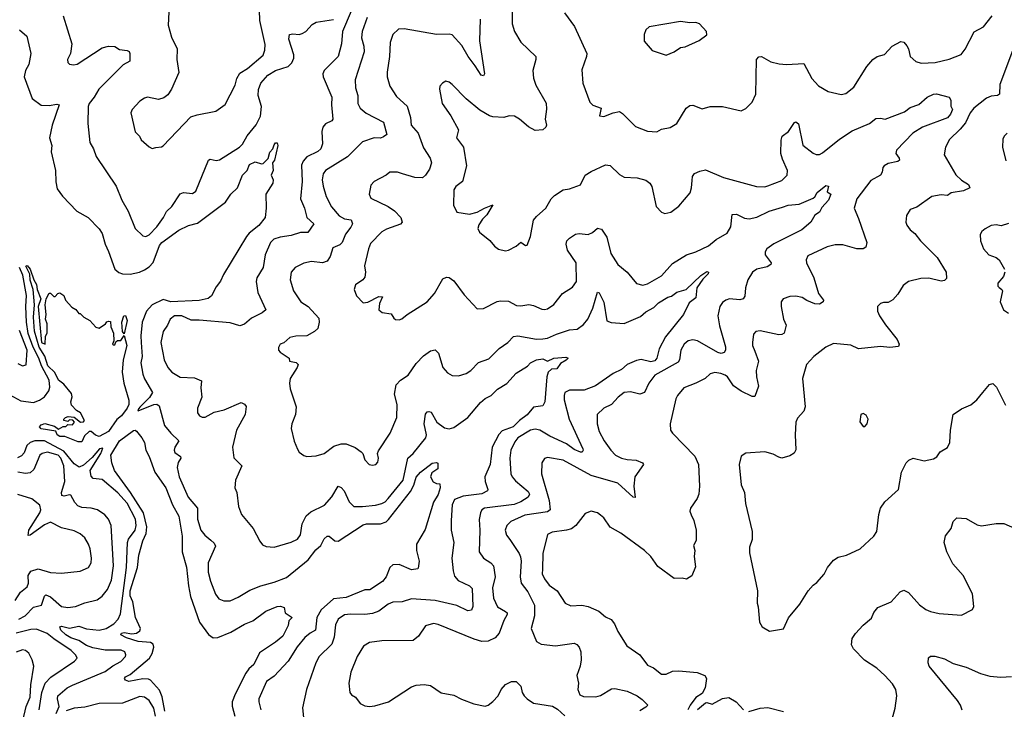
# Model space of a CAD drawing. Extents: x 1443846 to 1577407, y 839182 to 927291.
# Tile 355 of 535: x 1518617 to 1524918, y 893028 to 897441. Entities that reach past the tile are written whole.
import ezdxf

# ---------------------------------------------------------------- set-up
doc = ezdxf.new("R2010")
doc.units = 0

msp = doc.modelspace()

# ---------------------------------------------------------------- linework, layer by layer
at = {"layer": '0CON20XD'}
for points in [[(1519575.6, 897575.6), (1519567.5, 897405), (1519588, 897328), (1519624.5, 897255), (1519621.9, 897185), (1519635, 897103.3), (1519589.2, 896995), (1519565, 896958.8), (1519539.1, 896940.9), (1519505, 896930), (1519435, 896943.8), (1519415, 896938.8), (1519385, 896920), (1519336.7, 896865), (1519328.8, 896845), (1519355, 896722.5), (1519383.3, 896695), (1519395, 896671.2), (1519445, 896626.7), (1519465, 896616.7), (1519488, 896622), (1519525, 896626.2), (1519535, 896633.3), (1519711.3, 896818.7), (1519752.3, 896832.3), (1519872.5, 896855), (1519932.7, 896897.3), (1519995, 897021.2), (1520006.7, 897065), (1520025, 897098), (1520075, 897128.1), (1520175.4, 897214.6), (1520185.7, 897245), (1520187.3, 897282.7), (1520153.2, 897435), (1520150.5, 897565)], [(1518895.8, 897464.2), (1518950, 897285), (1518942.5, 897225), (1518924, 897185), (1518926.1, 897166.1), (1518935, 897156.7), (1518960.8, 897150.8), (1518985, 897156), (1519145, 897261.4), (1519185, 897272), (1519225, 897268), (1519255, 897250), (1519305, 897242.5), (1519316.6, 897236.6), (1519322, 897225), (1519321.2, 897175), (1519278.9, 897151.1), (1519123.5, 896995), (1519094.5, 896945), (1519061.5, 896905), (1519054.6, 896884.6), (1519053.2, 896776.8), (1519065.6, 896655), (1519090, 896615), (1519105.8, 896565), (1519234.4, 896374.4), (1519271.4, 896285), (1519312.2, 896215), (1519357.1, 896105), (1519405, 896058), (1519425, 896052.5), (1519445, 896063.3), (1519494.5, 896115), (1519537.5, 896175), (1519556.7, 896213.3), (1519590.8, 896245), (1519645, 896326), (1519665, 896335.7), (1519722.1, 896327.9), (1519745, 896342.5), (1519825, 896541.2), (1519835, 896547.1), (1519875, 896538.9), (1519895, 896543.5), (1520023.5, 896625), (1520042, 896645), (1520072.7, 896697.3), (1520131.4, 896768.6), (1520157.2, 896822.8), (1520163.5, 896885), (1520143.6, 896955), (1520146.1, 896993.9), (1520161.1, 897035), (1520205, 897086.1), (1520254.3, 897115.7), (1520335, 897140), (1520359.5, 897165), (1520371.1, 897195), (1520371.3, 897215), (1520339.5, 897315), (1520344.3, 897345.7), (1520365, 897350.8), (1520405, 897345.7), (1520425, 897351.9), (1520448, 897365), (1520489.8, 897410.2), (1520514.6, 897425.4), (1520625, 897442.7)], [(1520739.4, 897495), (1520682.9, 897365), (1520675.8, 897285), (1520655.7, 897205), (1520565.7, 897115), (1520556.7, 897095), (1520559.5, 897075), (1520615.3, 896945), (1520612.7, 896895), (1520621.4, 896805), (1520615, 896794.3), (1520575, 896774.3), (1520558, 896752), (1520551.1, 896725), (1520554.6, 896645.4), (1520543.6, 896615), (1520525, 896597.9), (1520455, 896562.5), (1520430.7, 896535), (1520420.7, 896509.3), (1520424.7, 896405), (1520413.4, 896293.4), (1520440.5, 896235), (1520454.4, 896175), (1520498.6, 896135), (1520460.9, 896079.1), (1520415, 896079.1), (1520355, 896059.7), (1520285, 896049.2), (1520244.1, 896035.9), (1520222.5, 896015), (1520188.2, 895935), (1520175.4, 895854.6), (1520135, 895788.8), (1520130, 895765), (1520140, 895695), (1520191.2, 895585), (1520168, 895565), (1520101.2, 895531.2), (1520055, 895491.4), (1520025, 895482.2), (1519965, 895501.4), (1519765, 895518.5), (1519715, 895517.1), (1519655.2, 895545.2), (1519608.8, 895545), (1519580.9, 895525), (1519562.5, 895485), (1519534.2, 895445.8), (1519521.2, 895375), (1519542.1, 895265), (1519565.3, 895215.3), (1519591.4, 895185), (1519644.1, 895154.1), (1519735, 895149.6), (1519779.5, 895129.5), (1519775.8, 895085), (1519782, 895025), (1519754.2, 894954.2), (1519756, 894925), (1519766.7, 894905), (1519785, 894896.2), (1519805, 894898), (1519861.3, 894928.7), (1519925, 894943.3), (1520035, 894992), (1520055, 894981.2), (1520066, 894965), (1520060, 894915), (1520004.4, 894815), (1519979.2, 894705), (1519987.3, 894637.3), (1520038.8, 894585), (1519998.8, 894495), (1519993.8, 894445), (1520006, 894415), (1520018, 894325), (1520035.7, 894275), (1520110.8, 894185), (1520153, 894103), (1520171.2, 894081.2), (1520195, 894070), (1520245, 894066), (1520355, 894097.1), (1520395, 894117.1), (1520413.1, 894145), (1520425.6, 894215), (1520451.1, 894265), (1520479.5, 894290.5), (1520567.8, 894335), (1520615, 894387.8), (1520655, 894455.8), (1520675, 894447.1), (1520692.7, 894425), (1520724.7, 894354.7), (1520755, 894326.5), (1520810, 894325), (1520895, 894334.5), (1520935, 894345.5), (1520955, 894355.5), (1520975, 894376.4), (1521070.8, 894495), (1521101.8, 894635), (1521135, 894663.8), (1521216.6, 894765), (1521220, 894785), (1521205.4, 894855), (1521214.6, 894915.4), (1521225, 894930.8), (1521235, 894934.4), (1521249.5, 894929.5), (1521286.2, 894866.2), (1521335, 894828.4), (1521365, 894822.9), (1521395, 894832.1), (1521485, 894894.6), (1521565, 894992.1), (1521595, 895016.4), (1521634, 895035), (1521675, 895077.1), (1521735, 895112.2), (1521795, 895179.4), (1521866.2, 895223.8), (1521886.2, 895245), (1521925, 895264.4), (1521965, 895270.8), (1521995, 895254.6), (1522034.6, 895275.4), (1522111.1, 895281.1), (1522127.5, 895275), (1522115, 895261.1), (1522078.8, 895241.2), (1522055, 895206.9), (1522021.2, 895205), (1522000, 895185), (1521990.9, 895155), (1521977.1, 894995), (1521965, 894970), (1521905, 894960.9), (1521865, 894912.9), (1521815, 894876.3), (1521775, 894835.9), (1521705, 894809.6), (1521682.8, 894787.2), (1521640.3, 894705), (1521628.7, 894595), (1521593.6, 894515), (1521595.4, 894485.4), (1521614, 894435), (1521611.2, 894425), (1521575, 894406.8), (1521455, 894391.8), (1521399.7, 894370.3), (1521383.8, 894336.2), (1521377.5, 894235), (1521378.2, 894175), (1521395.5, 894095.5), (1521381.8, 893995), (1521391.2, 893915), (1521400.3, 893880.3), (1521423.1, 893853.1), (1521495, 893818.6), (1521511.7, 893801.7), (1521517.3, 893685), (1521508.2, 893661.8), (1521485, 893657.5), (1521415, 893691.6), (1521275, 893724.7), (1521125, 893733.8), (1521065, 893715.6), (1521005, 893714.4), (1520975, 893700.6), (1520915, 893655.5), (1520875, 893641.8), (1520825, 893634.6), (1520735, 893637.7), (1520695, 893631.8), (1520655, 893604.3), (1520638.3, 893568.3), (1520630.6, 893489.4), (1520615.3, 893444.7), (1520534.1, 893365.9), (1520512.9, 893325), (1520452.5, 893155), (1520427.7, 893037.7), (1520432.9, 892975)], [(1520839.7, 897455), (1520809.3, 897365), (1520804, 897325), (1520820.3, 897270.3), (1520822.5, 897235), (1520764.4, 897055), (1520766.7, 897005), (1520781.5, 896955), (1520780.4, 896905), (1520796.7, 896875), (1520835, 896841.8), (1520945.5, 896785.5), (1520966.7, 896705), (1520945, 896690.8), (1520925, 896683.3), (1520885, 896683.6), (1520811.5, 896658.5), (1520715, 896562.2), (1520575, 896475.5), (1520560, 896455), (1520553.1, 896415), (1520559.6, 896375), (1520579.2, 896309.2), (1520612.6, 896242.6), (1520662.5, 896185), (1520695, 896167.2), (1520738.9, 896158.9), (1520746.4, 896135), (1520737.1, 896112.9), (1520701.1, 896068.9), (1520681.1, 896015), (1520665, 896000), (1520620, 895980), (1520604.5, 895925), (1520584.7, 895895.3), (1520555, 895884.5), (1520485, 895892.9), (1520435, 895883.1), (1520380, 895855), (1520354.4, 895825), (1520347.5, 895775), (1520369.5, 895705), (1520415.7, 895635), (1520462.5, 895605), (1520530.4, 895530.4), (1520534.5, 895505), (1520525.8, 895465), (1520504.5, 895445.5), (1520455, 895417.8), (1520384.3, 895415.7), (1520345, 895407.5), (1520307.3, 895372.7), (1520285, 895363.3), (1520273.6, 895343.6), (1520273.8, 895325), (1520285, 895313.3), (1520342.5, 895275), (1520343.3, 895255), (1520386.6, 895246.6), (1520398.8, 895235), (1520393.8, 895215), (1520348, 895145), (1520343.8, 895115), (1520347.7, 895077.7), (1520386.1, 894963.9), (1520382, 894915), (1520358.8, 894855), (1520354.2, 894825), (1520374.2, 894744.2), (1520395, 894692.5), (1520405, 894673.3), (1520435, 894651.2), (1520455, 894646.2), (1520515, 894648.8), (1520565.7, 894664.3), (1520628.3, 894711.7), (1520675, 894725.7), (1520706.6, 894726.6), (1520765, 894702.5), (1520803.3, 894675), (1520813.3, 894665), (1520825, 894623.3), (1520854.3, 894594.3), (1520875, 894590), (1520896.7, 894595), (1520909.7, 894610.3), (1520914.1, 894634.1), (1520906.2, 894665), (1520912.5, 894682.5), (1520987.1, 894795), (1521030, 894895), (1521032.3, 894977.7), (1521015.7, 895045), (1521027.1, 895105), (1521054.2, 895135), (1521104, 895166), (1521155, 895240), (1521201.2, 895288.8), (1521245, 895321.4), (1521275, 895327.1), (1521296.2, 895306.2), (1521324.4, 895215), (1521355, 895181.2), (1521385, 895163.8), (1521425, 895162), (1521475, 895176), (1521505, 895196.2), (1521554, 895246), (1521618.6, 895271.4), (1521685, 895335.8), (1521740, 895375), (1521776.4, 895413.6), (1521805, 895417.3), (1521925, 895396.9), (1521965, 895397.5), (1521995, 895403.4), (1522051.9, 895428.1), (1522135, 895456.2), (1522185, 895461.2), (1522225, 895490), (1522252, 895525), (1522285.4, 895595), (1522315, 895696.7), (1522325, 895693.3), (1522355, 895633.3), (1522375, 895514), (1522403.1, 895503.1), (1522485, 895497.2), (1522589, 895541), (1522625, 895572.1), (1522675, 895599.5), (1522705, 895627.9), (1522764.8, 895665.2), (1522787.8, 895672.2), (1522821.9, 895698.1), (1522883.1, 895715), (1522975, 895803.5), (1523015, 895829.4), (1523025.7, 895825.7), (1523022.9, 895815), (1522988.8, 895781.2), (1522951.3, 895725), (1522945, 895660), (1522900.9, 895629.1), (1522865.5, 895554.5), (1522749, 895411), (1522709.3, 895335), (1522695.2, 895275), (1522681.7, 895258.3), (1522655, 895252.3), (1522595, 895266.4), (1522565, 895260.3), (1522505, 895234.5), (1522468.8, 895201.2), (1522415, 895176.6), (1522301.9, 895098.1), (1522229.3, 895070.7), (1522135, 895070.3), (1522106.7, 895055), (1522100.4, 895035), (1522101.7, 895008.3), (1522132.7, 894885), (1522220.8, 894695), (1522224, 894685), (1522217.5, 894672.5), (1522205, 894672.5), (1522165, 894690.4), (1522116.3, 894726.3), (1522010, 894775), (1521945, 894814.7), (1521915, 894819.4), (1521885, 894813.4), (1521805.5, 894765), (1521785, 894738.6), (1521760, 894685), (1521754, 894635), (1521760.5, 894535), (1521768.5, 894515), (1521789.6, 894489.6), (1521871.9, 894421.9), (1521879.4, 894405), (1521870.7, 894385), (1521825, 894355.2), (1521781, 894339), (1521592, 894315), (1521575.3, 894304.7), (1521565.9, 894284.1), (1521557.4, 894242.6), (1521562.5, 894175), (1521558.2, 894035), (1521585.4, 893995.4), (1521632.5, 893965), (1521649.4, 893945), (1521659.6, 893875), (1521642.2, 893805), (1521649.1, 893739.1), (1521673.9, 893683.9), (1521725, 893654.3), (1521735.8, 893645), (1521736.9, 893635), (1521714.7, 893595.3), (1521685, 893515.7), (1521660, 893485), (1521615, 893463.4), (1521575, 893462.7), (1521525, 893476.4), (1521295, 893570.9), (1521265, 893577.5), (1521215, 893562), (1521170, 893495), (1521135, 893467.8), (1520935, 893466.7), (1520855, 893455.6), (1520817.6, 893432.4), (1520776.9, 893365), (1520735.8, 893265), (1520722.5, 893195), (1520728.8, 893135), (1520739.5, 893119.5), (1520766.2, 893105), (1520796.7, 893065), (1520825, 893050), (1520855, 893045.8), (1520889.4, 893050.6), (1520976.2, 893075)], [(1521769.3, 897509.3), (1521767.8, 897415), (1521782.9, 897365), (1521825, 897296), (1521920, 897205), (1521920.8, 897185), (1521901.9, 897115), (1521904.2, 897065.8), (1521920.7, 897020.7), (1521985.6, 896905.6), (1521988.3, 896868.3), (1521980, 896805), (1521989.2, 896765), (1521985, 896753.8), (1521965, 896736.2), (1521915, 896732.5), (1521872.5, 896755), (1521816.2, 896805), (1521783, 896823), (1521750, 896825), (1521715, 896814.2), (1521645, 896819.4), (1521624.6, 896824.6), (1521561.7, 896861.7)], [(1522104, 897485), (1522167.9, 897397.9), (1522245.6, 897225), (1522244.2, 897205), (1522215, 897120), (1522220, 897035), (1522265, 896913.3), (1522285, 896893.8), (1522338.8, 896875), (1522327.5, 896825), (1522355, 896821.9), (1522415, 896845.6), (1522455, 896852.5), (1522475, 896841.2), (1522557.3, 896757.3), (1522635, 896728), (1522695, 896724), (1522725, 896740), (1522780.3, 896749.7), (1522823, 896777), (1522882.5, 896875), (1522905, 896892.5), (1522925, 896892.9), (1522985, 896869.2), (1523035, 896884.3), (1523115, 896885.6), (1523235, 896856.7), (1523265, 896872.5), (1523305, 896913.3), (1523327.5, 896965), (1523332.9, 897185), (1523347.7, 897202.3), (1523365, 897204), (1523425, 897170), (1523477.4, 897157.4), (1523523.6, 897153.6), (1523635, 897160), (1523686, 897065), (1523728.3, 897018.3), (1523791.2, 896981.2), (1523875, 896962), (1523905, 896968), (1523955, 897008.8), (1524039.4, 897140.6), (1524077.5, 897185), (1524105, 897205.6), (1524151.7, 897218.3), (1524199.8, 897270.2), (1524255, 897302), (1524275, 897296.7), (1524294.3, 897274.3), (1524305.6, 897255), (1524315.8, 897205), (1524352.6, 897172.6), (1524385, 897162.9), (1524475, 897167.5), (1524565, 897188.9), (1524641.7, 897218.3), (1524667.8, 897252.2), (1524725, 897363.3), (1524784.5, 897395.5), (1524840, 897465)], [(1521564.5, 897444.5), (1521558.7, 897305), (1521592, 897095), (1521585, 897081.2), (1521571.2, 897085), (1521532.9, 897145), (1521486.7, 897205), (1521446.4, 897276.4), (1521385, 897344.4), (1521365, 897348.9), (1521285, 897346.4), (1521077.1, 897382.9), (1521040.9, 897379.1), (1521005, 897346), (1520987.5, 897295), (1520984.4, 897205), (1520969.2, 897105), (1520969.2, 897075), (1520985.7, 897015), (1521029.1, 896949.1), (1521096.9, 896886.9), (1521117.7, 896815), (1521122.2, 896765), (1521166.7, 896715), (1521200.2, 896620.2), (1521242.9, 896555), (1521251.4, 896525), (1521240, 896485), (1521214.4, 896445), (1521195, 896428.2), (1521145, 896430.4), (1521066.7, 896455), (1521035, 896464.4), (1520985.6, 896464.4), (1520963.3, 896445), (1520886.2, 896405), (1520865, 896382.5), (1520852.5, 896325), (1520865, 896298.8), (1520975, 896245.6), (1521015, 896218.1), (1521055.6, 896175), (1521064.3, 896145), (1521055, 896132.9), (1520965, 896100.5), (1520935, 896082.2), (1520862.3, 896007.7), (1520848.5, 895975), (1520824.6, 895865), (1520830.4, 895825), (1520825, 895794), (1520813.1, 895775), (1520766.6, 895743.4), (1520756.9, 895715), (1520772.9, 895672.9), (1520815, 895628.9), (1520845, 895632.5), (1520915, 895668.6), (1520938, 895668), (1520919.4, 895625), (1520916.2, 895585), (1520936.1, 895566.1), (1520995, 895557.5), (1521010.7, 895530.7), (1521023, 895523), (1521045, 895520), (1521063.6, 895526.4), (1521096.7, 895555), (1521225.5, 895634.5), (1521272.1, 895687.9), (1521325, 895782), (1521347.7, 895792.3), (1521365, 895790.8), (1521395, 895770), (1521460.7, 895680.7), (1521545, 895590), (1521585, 895592), (1521672, 895638), (1521695, 895641.1), (1521745, 895639.2), (1521797.3, 895612.7), (1521825, 895610), (1521875, 895618.1), (1521905, 895612.5), (1521958.3, 895588.3), (1521975, 895585.7), (1521995, 895591.4), (1522035, 895618), (1522090.7, 895689.3), (1522155, 895729.2), (1522181.4, 895765), (1522178.4, 895885), (1522123.8, 895965), (1522114.4, 896005), (1522118.1, 896025), (1522135, 896043.1), (1522175, 896068), (1522197.7, 896072.3), (1522255, 896065.8), (1522281.7, 896078.3), (1522315, 896107.5), (1522339.3, 896099.3), (1522375, 896048.8), (1522399.4, 895945), (1522445, 895874.2), (1522505, 895824), (1522565, 895753.3), (1522605, 895742), (1522635, 895750), (1522725, 895801.9), (1522795, 895881.1), (1522884.7, 895935.3), (1522945, 895955.5), (1523025, 895994.5), (1523075, 896034.4), (1523145, 896074.4), (1523167.7, 896115), (1523176.7, 896195), (1523205, 896196.9), (1523255, 896171.1), (1523285, 896167.3), (1523335, 896177.8), (1523412.9, 896215), (1523498.1, 896241.9), (1523535, 896253.2), (1523605, 896259.3), (1523695, 896299.4), (1523705, 896306.2), (1523720.8, 896335), (1523775, 896380), (1523792.5, 896375), (1523785, 896340), (1523807.5, 896325), (1523792.9, 896285), (1523750.9, 896239.1), (1523735, 896210), (1523705, 896190.8), (1523680, 896145), (1523622.5, 896095), (1523442.8, 896007.2), (1523399.4, 895975), (1523388.6, 895955), (1523388.6, 895935), (1523426, 895885), (1523424, 895875), (1523400, 895860), (1523335, 895844.7), (1523306.9, 895825), (1523276.9, 895775), (1523262.7, 895725), (1523257.5, 895672.5), (1523246.2, 895655), (1523225, 895647.3), (1523160, 895655), (1523135, 895646.9), (1523115, 895631.1), (1523098.2, 895605), (1523084.5, 895545), (1523095, 895481.2), (1523133.4, 895346.6), (1523134.4, 895325.6), (1523125, 895310.8), (1523105.4, 895304.6), (1523085, 895310.7), (1522955, 895386.4), (1522925, 895391.8), (1522894.7, 895385.3), (1522868.5, 895365), (1522847.1, 895325), (1522839.1, 895265), (1522830.3, 895249.7), (1522681.9, 895165), (1522642.5, 895115), (1522615, 895054.3), (1522585, 895044.5), (1522525, 895059.2), (1522485, 895055.5), (1522446.9, 895025), (1522405, 894977.8), (1522355, 894954.3), (1522312.5, 894915), (1522312.2, 894855), (1522326.4, 894805), (1522356.5, 894745), (1522400.4, 894685), (1522429.5, 894655), (1522469.2, 894635), (1522505, 894625.4), (1522561.2, 894621.2), (1522602.5, 894605), (1522610, 894595), (1522553.1, 894515), (1522546.9, 894455), (1522555, 894382.5), (1522542.5, 894385), (1522445.3, 894475.3), (1522273.9, 894523.9), (1522095, 894621.2), (1521995, 894639.2), (1521975, 894633.8), (1521958.6, 894605), (1521955.5, 894535), (1522004.6, 894365), (1522011.1, 894305), (1521995, 894290.5), (1521848.8, 894271.2), (1521760.4, 894229.6), (1521735, 894204.2), (1521724.5, 894175), (1521732.2, 894142.2), (1521753.4, 894113.4), (1521814.5, 894025), (1521822.7, 894002.7), (1521826.2, 893975), (1521820, 893875), (1521825.6, 893835), (1521868.7, 893778.7), (1521912.3, 893695), (1521911.8, 893625), (1521890, 893545), (1521925, 893462.5), (1521954.3, 893444.3), (1522045, 893433.3), (1522165, 893451.4), (1522183.4, 893443.4), (1522197.5, 893425), (1522207.1, 893395), (1522210, 893345), (1522203.6, 893305), (1522182.7, 893245), (1522192.1, 893195), (1522189.1, 893155), (1522201.2, 893121.2), (1522225, 893108.8), (1522305, 893108), (1522335, 893115.4), (1522405, 893158.8), (1522425, 893161.2), (1522505, 893143.2), (1522568.6, 893115), (1522601.1, 893091.1), (1522636, 893055), (1522625, 893040.8), (1522585, 893018.9)], [(1522755, 897214.5), (1522805, 897234.6), (1522845, 897262.7), (1522875, 897267.3), (1522965, 897308.1), (1523015, 897343.8), (1523012.5, 897365), (1522967.5, 897415), (1522943.6, 897423.6), (1522905, 897421.2), (1522845, 897428.8), (1522645, 897393.8), (1522624, 897376), (1522612.5, 897345), (1522613.9, 897303.9), (1522665, 897243.3), (1522755, 897214.5)], [(1518615, 897376.5), (1518663.3, 897335), (1518688.8, 897225), (1518675.3, 897154.7), (1518655.3, 897114.7), (1518646.1, 897075), (1518696, 896936), (1518755, 896893.3), (1518805, 896890.5), (1518855, 896900.8), (1518870, 896895), (1518824.6, 896765), (1518808.1, 896685), (1518822.5, 896635), (1518819.4, 896595), (1518847.1, 896475), (1518847.7, 896402.3), (1518857.9, 896357.9), (1518891.4, 896311.4), (1518982, 896215), (1519055.6, 896175.6), (1519125, 896103.3), (1519145, 896073.3), (1519163.8, 896003.8), (1519185, 895956.2), (1519225.7, 895845), (1519252.5, 895822.5), (1519275, 895814.4), (1519325, 895811.2), (1519383.8, 895825), (1519415, 895839.6), (1519445, 895859.3), (1519472.1, 895887.9), (1519512, 895995), (1519526.4, 896015), (1519635, 896093.8), (1519697, 896123), (1519755, 896137.9), (1519935, 896272.5), (1519968, 896325), (1520010, 896365), (1520042.5, 896445), (1520073.3, 896475), (1520087.5, 896515), (1520125, 896530), (1520165, 896517.5), (1520175, 896520), (1520207, 896553), (1520216.9, 896593.1), (1520236.6, 896613.4), (1520245, 896640.8), (1520255, 896652.5), (1520265, 896653.3), (1520269.5, 896635), (1520247.7, 896542.3), (1520234.6, 896525.4), (1520239.4, 896475), (1520226, 896445), (1520240, 896415), (1520236.7, 896395), (1520192.2, 896325), (1520194.6, 896235), (1520187.9, 896175), (1520146.9, 896123.1), (1520086.5, 896075), (1520067.7, 896052.3), (1519920.3, 895809.7), (1519902.1, 895767.9), (1519875, 895731.2), (1519845.4, 895674.6), (1519822.6, 895657.4), (1519766.4, 895643.6), (1519585, 895635.6), (1519535, 895649.6), (1519465.4, 895615), (1519429.6, 895575), (1519400.5, 895505), (1519392.1, 895417.9), (1519394, 895375), (1519400.5, 895285), (1519393.1, 895245), (1519405, 895172.5), (1519415, 895142.7), (1519467.5, 895055), (1519447.7, 895022.3), (1519385, 894960.6), (1519373.6, 894945), (1519375, 894937.5), (1519475, 894977.3), (1519495, 894980.5), (1519510.5, 894970.5), (1519544.7, 894844.7), (1519584.5, 894795), (1519635.8, 894745), (1519610.9, 894705), (1519605.5, 894685), (1519610.4, 894670.4), (1519645.8, 894645), (1519648.6, 894635), (1519632.1, 894607.9), (1519624.7, 894575), (1519637.3, 894515), (1519695, 894385.7), (1519755.4, 894315.4), (1519754.6, 894245), (1519775.6, 894175), (1519802.1, 894142.1), (1519840.8, 894110.8), (1519861.3, 894091.3), (1519870.8, 894070.8), (1519823.5, 893965), (1519823.3, 893905), (1519837.8, 893847.8), (1519870, 893765), (1519892, 893735), (1519922.9, 893722.9), (1519965, 893722.9), (1520016.2, 893745), (1520090.5, 893789.5), (1520161.1, 893818.9), (1520245, 893841.2), (1520325, 893870.8), (1520463.9, 893985), (1520512.2, 894047.8), (1520544.5, 894075), (1520565, 894118.1), (1520585, 894135.8), (1520596.6, 894136.6), (1520633.8, 894105), (1520655, 894103.6), (1520815, 894208), (1520835.9, 894214.1), (1520925, 894215.3), (1520962, 894228), (1520977.8, 894242.2), (1521117.5, 894422.5), (1521138.9, 894461.1), (1521155, 894513.8), (1521181.3, 894545), (1521257.2, 894602.8), (1521285, 894608.2), (1521292, 894602), (1521292.5, 894567.5), (1521255, 894540), (1521246.7, 894515), (1521263.9, 894483.9), (1521285, 894472.5), (1521305, 894470), (1521308, 894445), (1521295, 894403.3), (1521266.2, 894353.8), (1521212, 894178), (1521157.5, 894085), (1521156.9, 894045), (1521173.1, 893975), (1521168.1, 893931.9), (1521164.1, 893925.9), (1521125, 893921.1), (1521045, 893953.6), (1521005, 893951.5), (1520985.4, 893934.6), (1520961.6, 893875), (1520939.3, 893845), (1520857.6, 893792.4), (1520825, 893792.5), (1520706.5, 893743.5), (1520626.1, 893733.9), (1520545.9, 893665), (1520518.6, 893615), (1520510, 893535), (1520475, 893515.4), (1520442.4, 893487.6), (1520392.4, 893427.6), (1520334.3, 893335), (1520245, 893239.2), (1520195.7, 893205), (1520148.5, 893095), (1520147.5, 893075), (1520160.9, 893025)], [(1524983.5, 897275), (1524888.9, 897025), (1524886.5, 896963.5), (1524875, 896955.7), (1524835, 896951.2), (1524805, 896938.4), (1524722.2, 896875), (1524699.3, 896845), (1524668.9, 896781.1), (1524635, 896740), (1524566.8, 896673.2), (1524542, 896625), (1524534, 896575), (1524608.6, 896448.6), (1524645, 896414.4), (1524690, 896385), (1524696.7, 896365), (1524656.7, 896345), (1524577.8, 896332.2), (1524555, 896316), (1524515, 896319.4), (1524455, 896310), (1524358.7, 896241.3), (1524316.7, 896225), (1524292.7, 896187.3), (1524288, 896145), (1524294, 896125), (1524316, 896095), (1524345, 896072), (1524382.5, 896025), (1524489.1, 895919.1), (1524545.7, 895825), (1524548, 895785), (1524535, 895770.8), (1524515, 895768.1), (1524435, 895786.4), (1524384.3, 895784.3), (1524305, 895765.7), (1524270.9, 895739.1), (1524237.5, 895685), (1524205, 895648), (1524175, 895631.2), (1524145, 895631.2), (1524126.4, 895623.6), (1524107.5, 895605), (1524106.7, 895575), (1524118.8, 895545), (1524157, 895487), (1524232.9, 895395), (1524245.7, 895365), (1524240.5, 895349.5), (1524185, 895343.6), (1524125, 895350), (1523985, 895334.4), (1523935, 895357.3), (1523825, 895368.6), (1523775, 895346), (1523698.8, 895285), (1523653.3, 895235), (1523625.9, 895144.1), (1523644.1, 894964.1), (1523636, 894935), (1523595, 894890), (1523584.3, 894865), (1523579.4, 894785), (1523585, 894687.5), (1523573.2, 894666.8), (1523545, 894649.2), (1523495, 894635.6), (1523475, 894640.6), (1523439.7, 894659.7), (1523385, 894675.7), (1523263.9, 894666.1), (1523235, 894647.5), (1523221.2, 894595), (1523234.2, 894465), (1523256, 894415), (1523261.4, 894345), (1523304.4, 894165), (1523304.3, 894115), (1523288, 894065), (1523288.3, 894028.3), (1523338.1, 893785), (1523336.4, 893706.4), (1523343.6, 893683.6), (1523351.2, 893585), (1523367.5, 893555), (1523415, 893528.8), (1523505, 893542.5), (1523536.4, 893613.6), (1523608.8, 893701.2), (1523663.8, 893785), (1523695, 893821.2), (1523718.3, 893838.3), (1523765, 893893.3), (1523786, 893935), (1523825, 893982), (1523855, 894002), (1523907.5, 894015), (1523995, 894053.8), (1524083.8, 894135), (1524102, 894165), (1524114.3, 894275), (1524125.8, 894315), (1524154, 894355), (1524240.8, 894435), (1524260, 894545), (1524290, 894605), (1524307.4, 894622.6), (1524335, 894635.8), (1524405, 894618), (1524465, 894631.2), (1524485.9, 894644.1), (1524507.5, 894675), (1524555, 894702.5), (1524570, 894735), (1524574.2, 894815), (1524591.2, 894915), (1524645, 894950.8), (1524704.3, 894975.7), (1524742.1, 895007.9), (1524780, 895055), (1524823, 895107), (1524845, 895113.3), (1524868.3, 895088.3), (1524926.2, 894975)], [(1521561.7, 896861.7), (1521473.6, 896933.6), (1521385, 897026.7), (1521365, 897040), (1521345, 897046.7), (1521322.5, 897035), (1521306.7, 897015), (1521303.8, 896995), (1521321.2, 896905), (1521376.2, 896825), (1521425.8, 896735), (1521412, 896685), (1521458, 896625), (1521475.7, 896505), (1521450, 896405), (1521407.1, 896372.9), (1521395, 896352.5), (1521392.7, 896252.7), (1521415, 896210), (1521495, 896195.7), (1521545, 896207.9), (1521590.8, 896235), (1521645.9, 896255.9), (1521607.4, 896192.6), (1521579.4, 896165), (1521555, 896128.8), (1521550, 896105), (1521560.3, 896080.3), (1521625, 896026.7), (1521655, 895991.2), (1521681.2, 895971.2), (1521725, 895962), (1521745, 895966), (1521795, 895991.2), (1521825, 896016.2), (1521855, 895996.7), (1521865, 895997.5), (1521887, 896053), (1521905, 896156.7), (1521925, 896182), (1521985, 896234), (1522018, 896295), (1522038.8, 896315), (1522095, 896350.8), (1522135, 896358.6), (1522205, 896384), (1522236, 896445), (1522275, 896470), (1522365, 896512.5), (1522395, 896507.1), (1522455, 896450), (1522485, 896433.3), (1522568.7, 896428.7), (1522623, 896413), (1522650, 896395), (1522662.3, 896372.3), (1522690, 896245), (1522725, 896210), (1522745, 896201.2), (1522785, 896208.8), (1522835, 896246.7), (1522906.7, 896333.3), (1522916.9, 896365), (1522920.6, 896410.6), (1522923.6, 896436.4), (1522934.6, 896455.4), (1522968.6, 896471.4), (1523005, 896479.4), (1523121.2, 896431.2), (1523333, 896373), (1523385, 896371.9), (1523405, 896377.1), (1523495, 896411.9), (1523528.6, 896445), (1523531.4, 896475), (1523497.9, 896547.9), (1523487.9, 896585), (1523489.3, 896670.7), (1523497.5, 896695), (1523537.5, 896725), (1523575, 896782), (1523585, 896788), (1523600, 896775), (1523628.5, 896638.5), (1523695, 896587.1), (1523715, 896578.6), (1523735, 896578.6), (1523755, 896587.8), (1523864.3, 896675.7), (1523945, 896729.6), (1524055, 896776.5), (1524095, 896807.5), (1524125, 896810), (1524156.1, 896803.9), (1524278.8, 896851.2), (1524315, 896878.5), (1524371.2, 896898.8), (1524425, 896944.3), (1524465.6, 896964.4), (1524485, 896965.5), (1524566.2, 896945), (1524576.4, 896926.4), (1524576.4, 896886.4), (1524586, 896865), (1524574, 896835), (1524555, 896812.2), (1524395, 896753.5), (1524332, 896715), (1524227.8, 896605), (1524223.3, 896585), (1524245.6, 896555), (1524247.6, 896542.4), (1524236.6, 896533.4), (1524175, 896519.4), (1524148.8, 896505), (1524140, 896495), (1524136, 896465), (1524126, 896445), (1524065, 896410.8), (1523974.4, 896295), (1523958.1, 896235), (1523985, 896169.2), (1524039.4, 896015), (1524032.5, 895985), (1524015, 895974.3), (1523975, 895973.5), (1523885, 896000), (1523835, 895998.9), (1523783.9, 895986.1), (1523660.3, 895929.7), (1523649.2, 895905), (1523653.1, 895885), (1523698.3, 895788.3), (1523728.9, 895688.9), (1523760.8, 895645), (1523758, 895635), (1523735, 895620.6), (1523705, 895622.7), (1523653.6, 895643.6), (1523623.7, 895663.7), (1523585, 895671.9), (1523545, 895670), (1523503.3, 895655), (1523490, 895635), (1523490, 895605), (1523504.5, 895525), (1523522.5, 895485), (1523510, 895435), (1523495, 895425.8), (1523474.5, 895424.5), (1523355, 895449.2), (1523327.5, 895445), (1523312.7, 895427.3), (1523305.9, 895374.1), (1523305.8, 895355), (1523321.2, 895318.8), (1523345.5, 895255), (1523330.5, 895195), (1523331.5, 895155), (1523344.4, 895095), (1523320.8, 895029.2), (1523305, 895028.6), (1523235, 895063.3), (1523185, 895098.5), (1523145.7, 895155), (1523131.2, 895165), (1523105, 895177.1), (1523065, 895182.5), (1523035, 895174), (1523003.8, 895145), (1522945, 895114.4), (1522868, 895085), (1522825.8, 895035), (1522816.9, 895015), (1522779.4, 894855), (1522782, 894815), (1522794.5, 894794.5), (1522937.6, 894647.6), (1522960.5, 894595), (1522968.5, 894455), (1522963.3, 894405), (1522952.4, 894377.6), (1522910, 894315), (1522906, 894295), (1522915, 894272.5), (1522932, 894235), (1522946.1, 894173.9), (1522947, 894107), (1522930, 894075), (1522937.5, 894045), (1522934.4, 894005), (1522941.2, 893938.8), (1522918.3, 893881.7), (1522885, 893860), (1522856.2, 893866.2), (1522805, 893864), (1522701.7, 893941.7), (1522656.7, 894005), (1522615, 894043.1), (1522464.6, 894154.6), (1522395, 894192.5), (1522355, 894253.8), (1522335, 894270.8), (1522314.3, 894284.3), (1522275, 894295.8), (1522235, 894281.2), (1522177.1, 894205), (1522147.6, 894182.4), (1522116.9, 894173.1), (1522025, 894161.8), (1521993.8, 894146.2), (1521965.4, 894025), (1521962.3, 893925), (1521960.4, 893895), (1521975, 893861.9), (1522005, 893822.2), (1522056.9, 893785), (1522107.3, 893707.3), (1522145, 893689.2), (1522215, 893693.5), (1522255, 893685.5), (1522324.2, 893655), (1522365, 893619.2), (1522403, 893603), (1522424, 893575), (1522444, 893525), (1522502, 893435), (1522585, 893376), (1522635, 893310), (1522674.1, 893294.1), (1522725, 893252.9), (1522755, 893252.9), (1522795, 893271.2), (1522835, 893274), (1522953.5, 893263.5), (1523002, 893245), (1523012, 893225), (1523004, 893165), (1522985, 893128.8), (1522945, 893104), (1522906.7, 893055), (1522893.8, 893025)], [(1524936.1, 896713.9), (1524916.2, 896695), (1524908.8, 896675), (1524907.5, 896625), (1524926.8, 896536.8)], [(1524945, 896135.8), (1524898.3, 896121.7), (1524865, 896128), (1524835, 896123.8), (1524795, 896103.3), (1524773.3, 896085), (1524763.8, 896065), (1524766.2, 896025), (1524784.2, 895974.2), (1524820, 895935), (1524865, 895918), (1524884.2, 895904.2), (1524920, 895845)], [(1518508, 895065), (1518625, 895002.1), (1518705, 894991.1), (1518744.3, 895005), (1518775, 895026.5), (1518803.8, 895065), (1518810.8, 895089.2), (1518805.2, 895135), (1518755.6, 895225), (1518740.6, 895275), (1518702.6, 895345), (1518671.7, 895431.7), (1518659.7, 895505), (1518655.6, 895605), (1518659.9, 895675), (1518637.1, 895805), (1518616.3, 895855)], [(1519015, 894740), (1518990.3, 894740.3), (1518905, 894772.5), (1518875, 894773.3), (1518857.5, 894785), (1518847.5, 894807.5), (1518755, 894823.3), (1518743.3, 894835), (1518755, 894848), (1518777, 894857), (1518839.4, 894839.4), (1518865, 894820), (1518895, 894837.5), (1518911.7, 894838.3), (1518925, 894850), (1518955, 894847.5), (1518967.5, 894865), (1518957, 894877), (1518935, 894880), (1518925, 894870), (1518900, 894875), (1518900, 894885), (1518910, 894895), (1518928.3, 894901.7), (1518965, 894896.2), (1519005.9, 894865.9), (1519025, 894867.5), (1519032.5, 894875), (1519006.2, 894925), (1518979.8, 894939.8), (1518949.4, 894975), (1518945.2, 894995), (1518952.9, 895027.1), (1518947.9, 895047.9), (1518898.5, 895108.5), (1518865.7, 895135), (1518842, 895182), (1518797.3, 895225), (1518778, 895288), (1518742.6, 895345), (1518712.8, 895447.2), (1518706.2, 895536.2), (1518711.6, 895615), (1518702.3, 895715), (1518685, 895773.3), (1518681.5, 895811.5), (1518656.7, 895863.3), (1518665, 895867.1), (1518684.3, 895845), (1518708.6, 895775), (1518725.6, 895745.6), (1518729.5, 895715), (1518752, 895655), (1518734.4, 895605), (1518757.5, 895375), (1518780, 895365), (1518782.5, 895415), (1518792.5, 895435), (1518792.5, 895495), (1518783.3, 895525), (1518786.7, 895555), (1518780, 895615), (1518787.5, 895655), (1518805, 895690), (1518815, 895690), (1518835, 895670), (1518845, 895670), (1518860.7, 895689.3), (1518875, 895692.5), (1518900, 895675), (1518910, 895645), (1518950.7, 895600.7), (1518976.4, 895586.4), (1518995, 895560), (1519005, 895560), (1519027, 895537), (1519065, 895516.7), (1519105, 895472.5), (1519125, 895467.5), (1519166.4, 895493.6), (1519175, 895507.5), (1519185, 895512.5), (1519198.3, 895508.3), (1519200, 895475), (1519216.7, 895435), (1519220, 895385), (1519210, 895365), (1519215, 895360), (1519225, 895360), (1519231.7, 895378.3), (1519243, 895387), (1519265, 895387.5), (1519285, 895420), (1519303.5, 895355), (1519279.6, 895265), (1519271.8, 895185), (1519283.1, 895115), (1519315.4, 895005.4), (1519315, 894977.5), (1519305.3, 894955), (1519267.8, 894905), (1519238.7, 894881.3), (1519185.5, 894805), (1519125, 894772.9), (1519101.4, 894781.4), (1519075, 894805.6), (1519062.5, 894805), (1519032.5, 894777.5), (1519015, 894740)], [(1524922.5, 895825), (1524913.5, 895796.5), (1524876.2, 895755), (1524876.1, 895736.1), (1524885, 895726.7), (1524902.5, 895715), (1524906.7, 895705), (1524892.5, 895635), (1524913.6, 895583.6), (1524945, 895562.5)], [(1519285, 895430), (1519274, 895445), (1519271.2, 895505), (1519284.1, 895545.9), (1519295, 895547.5), (1519304, 895515), (1519285, 895430)], [(1518605, 895240.8), (1518635, 895226), (1518657.9, 895232.1), (1518664.6, 895325), (1518615, 895452.2)], [(1524025, 894837.5), (1524040, 894855), (1524046.7, 894885), (1524035, 894910), (1524015, 894920), (1524000, 894915), (1523993, 894867), (1524015, 894837.5), (1524025, 894837.5)], [(1519545.9, 893015), (1519528.3, 893108.3), (1519511.3, 893151.3), (1519453.8, 893213.8), (1519440.7, 893220.7), (1519405, 893222.7), (1519315.5, 893205.5), (1519294, 893215), (1519288.6, 893225), (1519294.3, 893235), (1519325, 893250.4), (1519446.8, 893355), (1519465.9, 893385), (1519475.3, 893425), (1519470.8, 893445), (1519454.4, 893455), (1519375, 893461.9), (1519300.5, 893485), (1519263.3, 893505), (1519268.6, 893515), (1519285, 893519.4), (1519335, 893510.8), (1519365, 893514.7), (1519385, 893529.1), (1519389.8, 893545), (1519359.1, 893615), (1519340.5, 893715), (1519324.9, 893754.9), (1519324.3, 893785), (1519371, 893935), (1519378.8, 894015), (1519404.7, 894105), (1519426.1, 894153.9), (1519429.8, 894195), (1519410.4, 894285), (1519326.9, 894415), (1519224.1, 894555), (1519205.8, 894605), (1519200.8, 894655), (1519255, 894745.8), (1519345, 894812.5), (1519355, 894814.4), (1519365, 894807.5), (1519398.6, 894765), (1519415.8, 894735), (1519423.3, 894685), (1519445.3, 894645), (1519482.2, 894545), (1519553.1, 894445), (1519595.3, 894335.3), (1519634.7, 894264.7), (1519655.8, 894135), (1519656.9, 894035), (1519685, 893936.7), (1519697, 893817), (1519710.3, 893750.3), (1519768.7, 893585), (1519825, 893505.6), (1519855, 893485.6), (1519885, 893488.1), (1519968.8, 893521.2), (1520055, 893573.6), (1520108, 893595), (1520191.2, 893655), (1520265, 893685.6), (1520287, 893687), (1520310, 893680), (1520316.7, 893645), (1520360, 893615), (1520340, 893595), (1520335.7, 893565), (1520300, 893495), (1520255, 893456.8), (1520151.6, 893388.4), (1520115.4, 893315), (1520083.5, 893286.5), (1520065, 893259.4), (1519995.7, 893125), (1519977.3, 893075), (1519977.4, 893047.4), (1519994.7, 892984.7)], [(1518851.5, 893001.5), (1518869.3, 893045), (1518858.2, 893095), (1518861.5, 893115), (1518921.4, 893165), (1518955, 893182.7), (1519165, 893270), (1519213.6, 893306.4), (1519265.2, 893334.8), (1519294.2, 893365), (1519297.3, 893377.3), (1519290, 893395), (1519267.1, 893407.1), (1519165, 893406.4), (1519085, 893421.1), (1519045, 893435.5), (1518995, 893467.3), (1518945, 893485.8), (1518912.6, 893505), (1518880.3, 893535), (1518873.5, 893555), (1518885, 893559.6), (1518935, 893547.5), (1518995, 893559.5), (1519045, 893542.4), (1519125, 893534.3), (1519170.8, 893545), (1519218.5, 893575), (1519247.3, 893605), (1519262, 893638), (1519301.3, 893935), (1519307, 894095), (1519314.1, 894115.9), (1519355.8, 894175), (1519362.8, 894205), (1519358.1, 894245), (1519305, 894347.8), (1519245, 894412.9), (1519145, 894499.4), (1519087.5, 894505), (1519075, 894518.8), (1519069.1, 894555), (1519136.8, 894665), (1519148.3, 894698.3), (1519128, 894695), (1519080.9, 894639.1), (1519025, 894590.4), (1518997.4, 894577.4), (1518965, 894598.7), (1518899, 894679), (1518775, 894746.2), (1518715, 894745.1), (1518684, 894736), (1518663.5, 894715), (1518645, 894670), (1518629.6, 894650.4), (1518603.9, 894636.1)], [(1518611.9, 893605), (1518652.9, 893625), (1518705, 893681.8), (1518755.8, 893694.2), (1518775, 893752), (1518785, 893759.4), (1518815, 893747.9), (1518885, 893685.5), (1518925, 893679.1), (1518975, 893686.5), (1519035, 893710), (1519112.6, 893727.4), (1519145, 893751.4), (1519179.6, 893795), (1519204.2, 893855), (1519217.4, 893945), (1519201.8, 894205), (1519185.6, 894245), (1519162.4, 894272.4), (1519114.6, 894304.6), (1519075.5, 894314.5), (1519015, 894320), (1518989.5, 894329.5), (1518970.7, 894350.7), (1518945, 894397.5), (1518935, 894400.9), (1518901.5, 894391.5), (1518887, 894397), (1518884.4, 894415), (1518905.7, 894485.7), (1518900.5, 894585), (1518881.1, 894635), (1518862.5, 894655), (1518795, 894672.7), (1518761.2, 894665), (1518745, 894654.2), (1518707.6, 894562.4), (1518685, 894541.2), (1518655, 894537.8), (1518606.2, 894546.2)], [(1518588.6, 893725), (1518621.7, 893778.2), (1518665, 893811.4), (1518673.2, 893835), (1518671.2, 893885), (1518688.3, 893911.7), (1518735, 893926.7), (1518815, 893903.6), (1518885, 893898.6), (1519005, 893911.4), (1519058, 893935), (1519074.3, 893965), (1519076.7, 893995), (1519068.5, 894055), (1519057.8, 894085), (1519033.1, 894125), (1519005, 894150), (1518965, 894170), (1518885, 894190), (1518815, 894224.4), (1518775, 894207.4), (1518685, 894142), (1518670.8, 894140.8), (1518675.8, 894175), (1518745.1, 894285), (1518752, 894305), (1518745, 894333.3), (1518693.8, 894375), (1518605, 894402.1)], [(1524200, 892965), (1524218.6, 893035), (1524230, 893115), (1524223.8, 893155), (1524201.7, 893191.7), (1524152.9, 893245), (1524101.9, 893291.9), (1524023, 893343), (1523952.5, 893415), (1523940.7, 893440.7), (1523945, 893480), (1523966.4, 893513.6), (1524014.3, 893565.7), (1524068, 893612), (1524083, 893647), (1524109.7, 893680.3), (1524195, 893716), (1524251.3, 893778.7), (1524275, 893790), (1524305, 893776), (1524375, 893696.2), (1524415, 893666.2), (1524445, 893653.8), (1524501.2, 893641.2), (1524645, 893630), (1524715, 893667.5), (1524723.3, 893685), (1524715, 893766.7), (1524655.8, 893885), (1524588.9, 893958.9), (1524549.4, 894035), (1524534.2, 894095), (1524541.7, 894138.3), (1524578.8, 894185), (1524591.2, 894228.8), (1524615, 894252.5), (1524675, 894248), (1524745, 894208.8), (1524772.7, 894202.7), (1524865, 894217.1), (1524915, 894215.8), (1525032.5, 894165)], [(1518792.1, 893512.1), (1518725, 893540.5), (1518687.7, 893537.7), (1518595, 893514.3)], [(1518742, 893025), (1518759.3, 893135), (1518780.2, 893195), (1518816.6, 893233.4), (1518967.5, 893335), (1518985.8, 893355), (1518977.1, 893375), (1518945.5, 893405), (1518835, 893478.9), (1518792.1, 893512.1)], [(1518638.2, 892955), (1518658.3, 893045), (1518684, 893105), (1518688, 893185), (1518707.1, 893305), (1518697.1, 893345), (1518675, 893387.5), (1518655, 893404.4), (1518635, 893408.5), (1518595, 893392.7)], [(1524647.4, 893022.6), (1524638.2, 893055), (1524618.2, 893085), (1524437.1, 893305), (1524430, 893325), (1524433, 893357), (1524445, 893368), (1524472.7, 893367.3), (1524535, 893351.4), (1524591.7, 893321.7), (1524675, 893297.8), (1524765, 893257.1), (1524825, 893239.4), (1524895, 893232.9), (1524965, 893238)], [(1520976.2, 893075), (1521125, 893171.1), (1521155, 893183.1), (1521205, 893186.7), (1521245, 893179.4), (1521313.6, 893133.6), (1521395, 893118.1), (1521445, 893091.9), (1521523.6, 893063.6), (1521595, 893048.6), (1521615.5, 893054.5), (1521645, 893078), (1521678, 893115), (1521698, 893155), (1521725, 893186.2), (1521765, 893206.7), (1521795, 893206.2), (1521823.3, 893175), (1521832.9, 893135), (1521845.6, 893115), (1521865, 893094.4), (1521905, 893068.2), (1522027.4, 893047.4), (1522059.3, 893029.3), (1522106, 892986)], [(1519485.6, 892985), (1519475, 893034.4), (1519445, 893084.5), (1519415, 893106.4), (1519385, 893109.1), (1519275, 893067.9), (1519125, 893064.5), (1519035, 893042.2), (1518964.8, 893035.2), (1518915, 893017.7)], [(1522955, 893026.2), (1523005, 893070), (1523015, 893072.5), (1523048.3, 893061.7), (1523115, 893098), (1523155, 893104), (1523201.2, 893075), (1523250, 893025)], [(1523284.2, 893014.2), (1523355.6, 893034.4), (1523405, 893040), (1523505, 893013.1)]]:
    msp.add_lwpolyline(points, dxfattribs=at)

doc.saveas('drawing.dxf')
